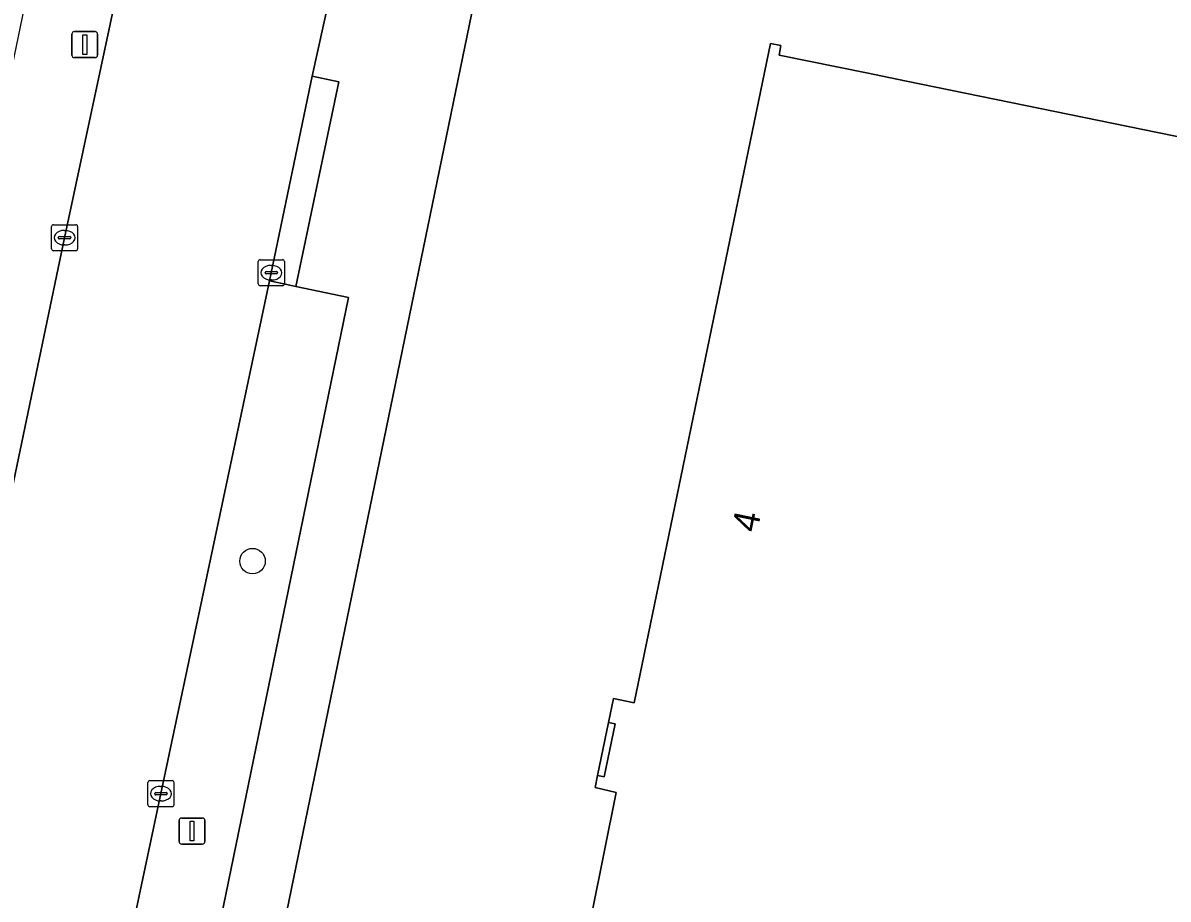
# Model space of a CAD drawing. Extents: x 157692 to 159674, y 381452 to 383291.
# Drawn here: x 158248.59 to 158292.58, y 382410.71 to 382444.36 of the extents above; entities that cross this region are included whole.
import ezdxf

# ---------------------------------------------------------------- set-up
doc = ezdxf.new("R2010")
doc.units = 0
for name, color, linetype in [('IMGEO_Berm_groen', 7, 'Continuous'), ('IMGEO_Boom', 7, 'Continuous'), ('IMGEO_Erf', 7, 'Continuous'), ('IMGEO_Kolk', 7, 'Continuous'), ('IMGEO_Pand', 7, 'Continuous'), ('IMGEO_Pand_nummerreeks', 7, 'Continuous'), ('IMGEO_Rijbaan_lokaal_gesloten', 7, 'Continuous'), ('IMGEO_Verkeersbordpaal', 7, 'Continuous'), ('IMGEO_Voetpad_open', 7, 'Continuous')]:
    doc.layers.add(name, color=color, linetype=linetype)

msp = doc.modelspace()

# ---------------------------------------------------------------- linework, layer by layer
at = {"layer": 'IMGEO_Berm_groen'}
for points in [[(158254.057, 382454.206), (158257.678, 382471.309), (158259.604, 382480.42), (158256.14, 382481.205), (158244.768, 382426.272), (158247.998, 382425.623), (158250.193, 382436.11)], [(158261.095, 382433.813), (158259.082, 382434.239), (158258.553, 382434.351), (158258.064, 382434.453), (158253.893, 382414.76), (158252.917, 382410.176), (158254.069, 382409.939), (158256.109, 382409.52)]]:
    msp.add_lwpolyline(points, close=True, dxfattribs=at)
at = {"layer": 'IMGEO_Boom'}
msp.add_circle((158257.415, 382423.69), 0.489, dxfattribs=at)
at = {"layer": 'IMGEO_Erf'}
msp.add_lwpolyline([(158282.251, 382524.529), (158280.6, 382516.583), (158277.155, 382500), (158276.977, 382499.143), (158273.828, 382483.723), (158266.997, 382450.348), (158258.469, 382408.937), (158257.074, 382402.077), (158248.209, 382358.844), (158244.45, 382340.754), (158240.4, 382321.2)], dxfattribs=at)
for points in [[(158308.195, 382399.642), (158273.386, 382406.765), (158268.487, 382407.768), (158268.568, 382408.088), (158269.972, 382407.805), (158271.381, 382414.808), (158270.571, 382414.993), (158270.668, 382415.46), (158271.086, 382417.487), (158271.278, 382418.417), (158272.075, 382418.248), (158277.309, 382443.567), (158277.708, 382443.487), (158277.639, 382443.125), (158280.994, 382442.439), (158282.538, 382442.124), (158315.526, 382435.381), (158315.46, 382435.058), (158313.893, 382435.38), (158310.32, 382417.963), (158322.409, 382415.484), (158318.784, 382397.811), (158308.262, 382399.969)], [(158270.668, 382415.46), (158270.923, 382415.408), (158271.341, 382417.435), (158271.086, 382417.487)]]:
    msp.add_lwpolyline(points, close=True, dxfattribs=at)
at = {"layer": 'IMGEO_Kolk'}
for p, q in [((158249.695, 382435.684), (158249.695, 382436.536)), ((158249.77, 382436.61), (158250.622, 382436.61)), ((158250.183, 382436.39), (158250.208, 382436.39)), ((158250.696, 382436.536), (158250.696, 382435.684)), ((158249.954, 382436.104), (158249.954, 382436.116)), ((158250.392, 382436.067), (158249.994, 382436.067)), ((158249.997, 382436.153), (158250.395, 382436.153)), ((158250.206, 382435.83), (158250.181, 382435.83)), ((158250.438, 382436.116), (158250.438, 382436.104)), ((158250.622, 382435.61), (158249.77, 382435.61)), ((158257.637, 382434.34), (158257.637, 382435.192)), ((158257.712, 382435.266), (158258.564, 382435.266)), ((158258.125, 382435.046), (158258.15, 382435.046)), ((158258.638, 382435.192), (158258.638, 382434.34)), ((158257.896, 382434.76), (158257.896, 382434.772)), ((158258.334, 382434.723), (158257.936, 382434.723)), ((158257.939, 382434.809), (158258.337, 382434.809)), ((158258.148, 382434.486), (158258.123, 382434.486)), ((158258.38, 382434.772), (158258.38, 382434.76)), ((158258.564, 382434.266), (158257.712, 382434.266)), ((158253.397, 382414.334), (158253.397, 382415.186)), ((158253.472, 382415.26), (158254.324, 382415.26)), ((158254.398, 382415.186), (158254.398, 382414.334)), ((158253.656, 382414.754), (158253.656, 382414.766)), ((158254.094, 382414.717), (158253.696, 382414.717)), ((158253.699, 382414.803), (158254.097, 382414.803)), ((158253.885, 382415.04), (158253.91, 382415.04)), ((158254.14, 382414.766), (158254.14, 382414.754)), ((158254.324, 382414.26), (158253.472, 382414.26)), ((158253.908, 382414.48), (158253.883, 382414.48))]:
    msp.add_line(p, q, dxfattribs=at)
for points in [[(158249.695, 382435.684), (158249.695, 382436.536)], [(158249.77, 382436.61), (158250.622, 382436.61)], [(158250.696, 382436.536), (158250.696, 382435.684)], [(158250.622, 382435.61), (158249.77, 382435.61)], [(158257.637, 382434.34), (158257.637, 382435.192)], [(158257.712, 382435.266), (158258.564, 382435.266)], [(158258.638, 382435.192), (158258.638, 382434.34)], [(158258.564, 382434.266), (158257.712, 382434.266)], [(158253.397, 382414.334), (158253.397, 382415.186)], [(158253.472, 382415.26), (158254.324, 382415.26)], [(158254.398, 382415.186), (158254.398, 382414.334)], [(158254.324, 382414.26), (158253.472, 382414.26)]]:
    msp.add_lwpolyline(points, dxfattribs=at)
for centre, radius, start, end in [((158249.772, 382436.534), 0.0765, 91.552, 178.448), ((158249.772, 382436.534), 0.0765, 91.552, 178.448), ((158250.62, 382436.534), 0.0765, 1.552, 88.448), ((158250.62, 382436.534), 0.0765, 1.552, 88.448), ((158249.994, 382436.113), 0.0403, 85.8775, 175.7526), ((158249.991, 382436.103), 0.0366, 178.938, 274.7102), ((158250.395, 382436.11), 0.043, 264.8664, 352.4533), ((158250.399, 382436.115), 0.0386, 1.7309, 96.639), ((158249.772, 382435.686), 0.0765, 181.552, 268.448), ((158249.772, 382435.686), 0.0765, 181.552, 268.448), ((158250.62, 382435.686), 0.0765, 271.552, 358.448), ((158250.62, 382435.686), 0.0765, 271.552, 358.448), ((158257.714, 382435.19), 0.0765, 91.552, 178.448), ((158257.714, 382435.19), 0.0765, 91.552, 178.448), ((158258.562, 382435.19), 0.0765, 1.552, 88.448), ((158258.562, 382435.19), 0.0765, 1.552, 88.448), ((158257.936, 382434.769), 0.0403, 85.8775, 175.7526), ((158257.933, 382434.759), 0.0366, 178.938, 274.7102), ((158258.337, 382434.766), 0.043, 264.8664, 352.4533), ((158258.341, 382434.771), 0.0386, 1.7309, 96.639), ((158257.714, 382434.342), 0.0765, 181.552, 268.448), ((158257.714, 382434.342), 0.0765, 181.552, 268.448), ((158258.562, 382434.342), 0.0765, 271.552, 358.448), ((158258.562, 382434.342), 0.0765, 271.552, 358.448), ((158253.474, 382415.184), 0.0765, 91.552, 178.448), ((158253.474, 382415.184), 0.0765, 91.552, 178.448), ((158254.322, 382415.184), 0.0765, 1.552, 88.448), ((158254.322, 382415.184), 0.0765, 1.552, 88.448), ((158253.696, 382414.763), 0.0403, 85.8775, 175.7526), ((158253.693, 382414.753), 0.0366, 178.938, 274.7102), ((158254.097, 382414.76), 0.043, 264.8664, 352.4533), ((158254.101, 382414.765), 0.0386, 1.7309, 96.639), ((158253.474, 382414.336), 0.0765, 181.552, 268.448), ((158253.474, 382414.336), 0.0765, 181.552, 268.448), ((158254.322, 382414.336), 0.0765, 271.552, 358.448), ((158254.322, 382414.336), 0.0765, 271.552, 358.448)]:
    msp.add_arc(centre, radius, start, end, dxfattribs=at)
for centre, major_axis, ratio, start_param, end_param in [((158250.182, 382436.11), (-0.387, 0.002), 0.722429, 4.712389, 7.853982), ((158250.207, 382436.11), (-0.39, 0.002), 0.717154, 1.570796, 4.712389), ((158258.124, 382434.766), (-0.387, 0.002), 0.722429, 4.712389, 7.853982), ((158258.149, 382434.766), (-0.39, 0.002), 0.717154, 1.570796, 4.712389), ((158253.884, 382414.76), (-0.387, 0.002), 0.722429, 4.712389, 7.853982), ((158253.909, 382414.76), (-0.39, 0.002), 0.717154, 1.570796, 4.712389)]:
    msp.add_ellipse(centre, major_axis=major_axis, ratio=ratio, start_param=start_param, end_param=end_param, dxfattribs=at)
at = {"layer": 'IMGEO_Pand'}
msp.add_lwpolyline([(158318.784, 382397.811), (158322.409, 382415.484), (158310.32, 382417.963), (158313.893, 382435.38), (158315.46, 382435.058), (158315.526, 382435.381), (158282.538, 382442.124), (158280.994, 382442.439), (158277.639, 382443.125), (158277.708, 382443.487), (158277.309, 382443.567), (158272.075, 382418.248), (158271.278, 382418.417), (158271.086, 382417.487), (158271.341, 382417.435), (158270.923, 382415.408), (158270.668, 382415.46), (158270.571, 382414.993), (158271.381, 382414.808), (158269.972, 382407.805)], dxfattribs=at)
at = {"layer": 'IMGEO_Rijbaan_lokaal_gesloten'}
msp.add_lwpolyline([(158260.798, 382486.072), (158259.604, 382480.42), (158257.678, 382471.309), (158254.057, 382454.206), (158250.193, 382436.11), (158247.998, 382425.623), (158246.031, 382416.136), (158245.989, 382415.921), (158245.912, 382415.452), (158239.645, 382385.742), (158239.35, 382384.731), (158239.116, 382383.556), (158246.967, 382382.229), (158251.153, 382401.891), (158252.917, 382410.176), (158253.893, 382414.76), (158258.064, 382434.453), (158258.133, 382434.766), (158259.71, 382442.31), (158260.354, 382445.285), (158262.011, 382453.107), (158263.222, 382458.896), (158269.669, 382489.594)], dxfattribs=at)
at = {"layer": 'IMGEO_Verkeersbordpaal'}
for p, q in [((158250.476, 382443.124), (158250.476, 382443.924)), ((158250.476, 382443.924), (158250.476, 382443.124)), ((158250.576, 382444.024), (158251.366, 382444.024)), ((158251.366, 382444.024), (158250.576, 382444.024)), ((158251.466, 382443.924), (158251.466, 382443.124)), ((158251.466, 382443.124), (158251.466, 382443.924)), ((158251.366, 382443.024), (158250.576, 382443.024)), ((158250.576, 382443.024), (158251.366, 382443.024)), ((158254.695, 382413.824), (158255.485, 382413.824)), ((158255.485, 382413.824), (158254.695, 382413.824)), ((158254.595, 382412.924), (158254.595, 382413.724)), ((158254.595, 382413.724), (158254.595, 382412.924)), ((158255.585, 382413.724), (158255.585, 382412.924)), ((158255.585, 382412.924), (158255.585, 382413.724)), ((158255.485, 382412.824), (158254.695, 382412.824)), ((158254.695, 382412.824), (158255.485, 382412.824))]:
    msp.add_line(p, q, dxfattribs=at)
for points in [[(158250.896, 382443.899), (158251.046, 382443.899), (158251.046, 382443.149), (158250.896, 382443.149), (158250.896, 382443.899)], [(158255.015, 382413.699), (158255.165, 382413.699), (158255.165, 382412.949), (158255.015, 382412.949), (158255.015, 382413.699)]]:
    msp.add_lwpolyline(points, dxfattribs=at)
for centre, start, end in [((158250.576, 382443.924), 90, 180), ((158250.576, 382443.924), 90, 180), ((158251.366, 382443.924), 0, 90), ((158251.366, 382443.924), 360, 90), ((158250.576, 382443.124), 180, 270), ((158250.576, 382443.124), 180, 270), ((158251.366, 382443.124), 270, 0), ((158251.366, 382443.124), 270, 0), ((158254.695, 382413.724), 90, 180), ((158254.695, 382413.724), 90, 180), ((158255.485, 382413.724), 0, 90), ((158255.485, 382413.724), 360, 90), ((158254.695, 382412.924), 180, 270), ((158254.695, 382412.924), 180, 270), ((158255.485, 382412.924), 270, 0), ((158255.485, 382412.924), 270, 0)]:
    msp.add_arc(centre, 0.1, start, end, dxfattribs=at)
at = {"layer": 'IMGEO_Voetpad_open'}
msp.add_lwpolyline([(158272.48, 382488.983), (158266.134, 382458.214), (158264.375, 382458.636), (158264.237, 382458.669), (158261.372, 382445.071), (158260.354, 382445.285), (158259.71, 382442.31), (158260.728, 382442.097), (158259.082, 382434.239), (158261.095, 382433.813), (158256.109, 382409.52), (158254.069, 382409.939), (158252.364, 382401.675), (158254.48, 382401.298), (158247.29, 382366.225), (158244.967, 382366.703), (158243.35, 382358.944), (158245.645, 382358.465), (158242.085, 382341.256), (158244.45, 382340.754), (158248.209, 382358.844), (158257.074, 382402.077), (158258.469, 382408.937), (158266.997, 382450.348)], dxfattribs=at)
msp.add_lwpolyline([(158259.082, 382434.239), (158260.728, 382442.097), (158259.71, 382442.31), (158258.133, 382434.766), (158258.064, 382434.453), (158258.553, 382434.351)], close=True, dxfattribs=at)

# ---------------------------------------------------------------- texts
at = {"layer": 'IMGEO_Pand_nummerreeks'}
msp.add_text('4', height=1, rotation=78.406, dxfattribs=at).set_placement((158276.798, 382424.757))

doc.saveas('drawing.dxf')
